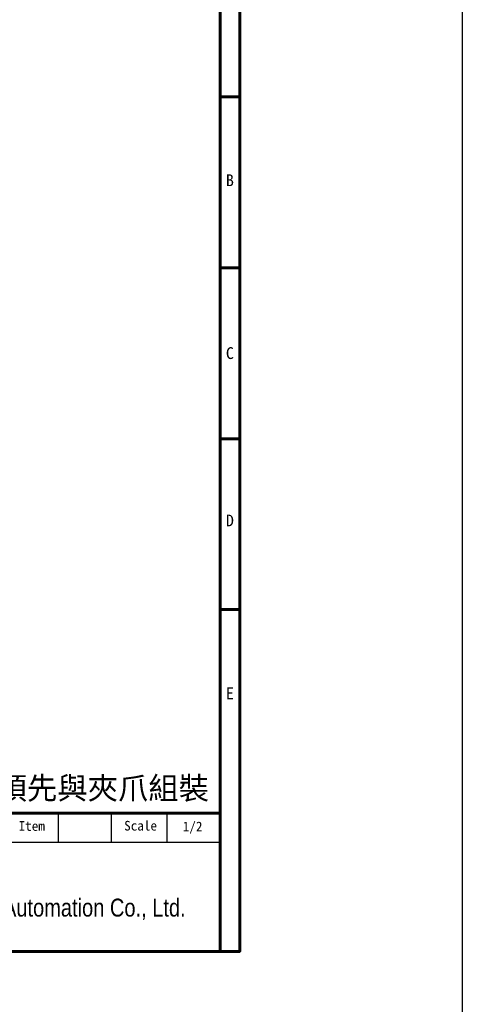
# Model space of a CAD drawing. Header units: millimetres. Extents: x 399 to 6233, y -1870 to 1602.
# Tile 710 of 711: x 6114 to 6233, y 84 to 349. Entities that reach past the tile are written whole.
import ezdxf
from ezdxf.enums import TextEntityAlignment as Align

# ---------------------------------------------------------------- set-up
doc = ezdxf.new("R2010")
doc.units = ezdxf.units.MM
doc.linetypes.add('SLD-實線', pattern=[0])
doc.layers.add('AM_0', color=7, linetype='Continuous', lineweight=50)
doc.layers.add('BORDER', color=7, linetype='Continuous')
doc.layers.add('圖框', color=7, linetype='SLD-實線')
doc.styles.add('SEACAD_arial_ttf', font='arial.ttf', dxfattribs={"height": 0.2})
doc.styles.get("Standard").update_dxf_attribs({"font": 'arial.ttf'})
doc.styles.add('標題欄', font='txt')

# ---------------------------------------------------------------- blocks, each defined once
blk = doc.blocks.new('A4-英文圖框-橫式')
at = {"layer": 'BORDER', "color": 123, "linetype": 'Continuous', "lineweight": 60, "ltscale": 25.4}
for p, q in [((2549.79, 183.5), (2549.79, -95.06)), ((2549.79, 135.31), (2555.09, 135.31)), ((2549.79, 89.23), (2555.09, 89.23)), ((2549.79, 43.16), (2555.09, 43.16)), ((2549.79, -2.91), (2555.09, -2.91)), ((2151.7, -57.78), (2549.79, -57.78))]:
    blk.add_line(p, q, dxfattribs=at)
at = {"layer": 'BORDER', "color": 60, "linetype": 'Continuous', "ltscale": 25.4}
for p, q in [((2506.17, -65.63), (2506.17, -57.78)), ((2520.48, -65.63), (2520.48, -57.78)), ((2535.48, -65.63), (2535.48, -57.78)), ((2151.7, -65.63), (2549.79, -65.63)), ((2364.21, -95.06), (2549.79, -95.06))]:
    blk.add_line(p, q, dxfattribs=at)
at = {"layer": 'BORDER', "color": 123, "linetype": 'Continuous', "lineweight": 60, "ltscale": 25.4}
blk.add_lwpolyline([(2151.7, 188.79), (2555.09, 188.79), (2555.09, -95.06), (2151.7, -95.06)], close=True, dxfattribs=at)
at = {"color": 3, "style": '標題欄'}
for s, p in [('B', (2551.33, 111.26)), ('C', (2551.33, 64.66)), ('D', (2551.33, 19.54)), ('E', (2551.33, -27.06))]:
    blk.add_text(s, height=3.18, dxfattribs=at).set_placement(p)
at = {"color": 60, "style": '標題欄'}
for s, p in [('B', (2551.33, 111.26)), ('C', (2551.33, 64.66)), ('D', (2551.33, 19.54)), ('E', (2551.33, -27.06))]:
    blk.add_text(s, height=3.18, dxfattribs=at).set_placement(p)
at = {"layer": 'BORDER', "color": 7, "linetype": 'Continuous', "ltscale": 25.4, "style": 'SEACAD_arial_ttf', "width": 0.8}
blk.add_text('TOYO Automation Co., Ltd.', height=4.8353, dxfattribs=at).set_placement((2474.42, -80.83), align=Align.TOP_LEFT)
at = {"layer": '圖框', "style": '標題欄'}
for s, p in [('Item', (2495.44, -59.94)), ('Scale', (2523.91, -59.86))]:
    blk.add_text(s, height=2.605, dxfattribs=at).set_placement(p, align=Align.TOP_LEFT)

msp = doc.modelspace()

# ---------------------------------------------------------------- linework, layer by layer
at = {"color": 2}
msp.add_lwpolyline([(5231.682, 905.937), (6233.463, 905.937), (6233.463, -859.484), (5231.682, -859.484)], close=True, dxfattribs=at)

# ---------------------------------------------------------------- block references
msp.add_blockref('A4-英文圖框-橫式', (3618.375, 193.288))

# ---------------------------------------------------------------- texts
at = {"layer": 'AM_0', "insert": (6165.167, 138.504), "char_height": 6, "attachment_point": 9}
msp.add_mtext_dynamic_manual_height_columns('{\\fPMingLiU|b0|i0|c136|p18;選配板金}/{\\fPMingLiU|b0|i0|c136|p18;中繼線}/{\\fPMingLiU|b0|i0|c136|p18;束線帶請於出貨時預先與夾爪組裝}', width=218.23164, gutter_width=1, heights=[0], dxfattribs=at)
at = {"layer": '圖框', "style": '標題欄'}
msp.add_text('1/2', height=2.6053, dxfattribs=at).set_placement((6158.077, 133.22), align=Align.TOP_LEFT)

doc.saveas('drawing.dxf')
